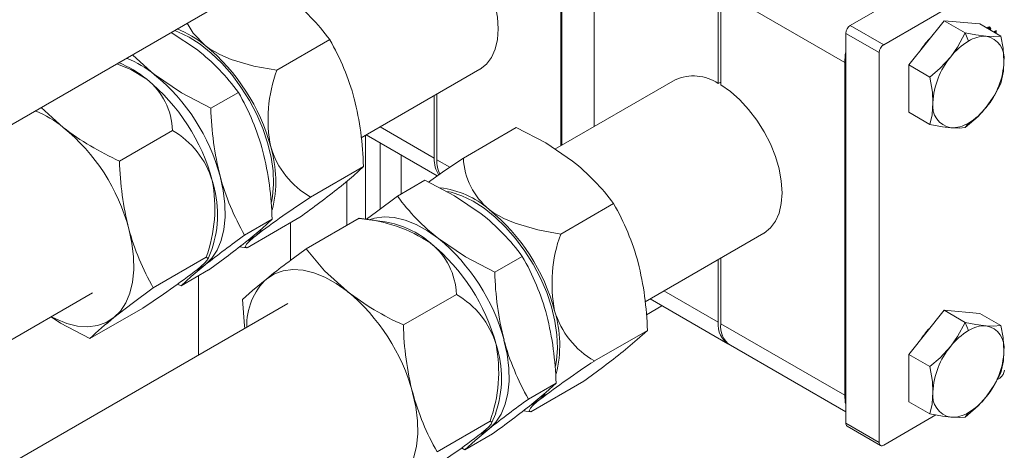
# Model space of a CAD drawing. Header units: millimetres. Extents: x 450 to 25135, y 150 to 17673.
# Tile 435 of 463: x 23420 to 23587, y 12776 to 12849. Entities that reach past the tile are written whole.
import ezdxf

# ---------------------------------------------------------------- set-up
doc = ezdxf.new("R2010")
doc.units = ezdxf.units.MM
doc.linetypes.add('SLD-Centrada-doble', pattern=[12.7, 6.35, -1.27, 1.27, -1.27, 1.27, -1.27])
doc.linetypes.add('SLD-Continua', pattern=[0])
doc.layers.add('COTAS', color=1, linetype='SLD-Continua')
doc.layers.add('OCULTA', color=8, linetype='SLD-Continua')

msp = doc.modelspace()

# ---------------------------------------------------------------- linework, layer by layer
at = {"color": 7, "linetype": 'SLD-Continua', "lineweight": 18, "ltscale": 30}
for p, q in [((23389.16, 12813.76), (23531.2, 12895.74)), ((23478.24, 12828.76), (23498.35, 12840.36)), ((23531.43, 12838.59), (23511.06, 12826.84)), ((23526.33, 12801.01), (23546.43, 12812.61)), ((23190.93, 12662.94), (23432.76, 12802.51)), ((23465.85, 12800.74), (23224.02, 12661.17))]:
    msp.add_line(p, q, dxfattribs=at)
at = {"layer": 'COTAS', "linetype": 'SLD-Continua', "lineweight": 18, "ltscale": 30}
for p, q in [((23512.24, 12875.92), (23512.24, 12827.51)), ((23512.06, 12827.41), (23512.06, 12869.28)), ((23517.72, 12830.68), (23517.72, 12866.02)), ((23580.76, 12859.14), (23561.1, 12847.8)), ((23586.41, 12855.88), (23566.76, 12844.53)), ((23538.72, 12837.97), (23538.72, 12853.9)), ((23539.14, 12853.65), (23539.14, 12837.72)), ((23577.01, 12848.59), (23571, 12841.11)), ((23577.01, 12848.59), (23580.57, 12846.53)), ((23583.02, 12848.05), (23577.01, 12848.59)), ((23446.09, 12846.62), (23450.5, 12843.64)), ((23583.02, 12848.05), (23586.58, 12845.99)), ((23584.44, 12847.37), (23584.33, 12847.29)), ((23584.55, 12847.48), (23584.45, 12847.5)), ((23584.69, 12847.39), (23584.55, 12847.48)), ((23584.57, 12847.15), (23584.7, 12847.33)), ((23584.63, 12847.24), (23584.7, 12847.19)), ((23584.7, 12847.19), (23584.63, 12847.12)), ((23584.7, 12847.33), (23584.7, 12847.19)), ((23585.36, 12846.7), (23585.78, 12846.94)), ((23585.46, 12846.71), (23585.39, 12846.68)), ((23585.46, 12846.71), (23585.6, 12846.63)), ((23585.6, 12846.63), (23585.54, 12846.59)), ((23585.6, 12846.56), (23585.6, 12846.63)), ((23585.64, 12846.54), (23585.64, 12846.86)), ((23585.78, 12846.94), (23585.78, 12846.45)), ((23463.96, 12840.21), (23472.92, 12845.38)), ((23560.32, 12846.45), (23560.32, 12780.47)), ((23565.98, 12777.2), (23565.98, 12843.19)), ((23560.15, 12785.18), (23560.15, 12841.53)), ((23571, 12841.11), (23574.56, 12839.05)), ((23571, 12841.11), (23571, 12833.09)), ((23538.72, 12837.97), (23539.14, 12838.21)), ((23452.79, 12833.76), (23457.45, 12836.45)), ((23490.64, 12825.3), (23490.64, 12835.91)), ((23491.06, 12836.15), (23491.06, 12825.05)), ((23424.06, 12833.91), (23427.79, 12830.53)), ((23571, 12833.09), (23574.56, 12831.04)), ((23446.29, 12830.01), (23437.32, 12824.84)), ((23495.56, 12825.33), (23504.52, 12830.51)), ((23479, 12829.2), (23479, 12814.99)), ((23479.1, 12829.25), (23491.13, 12822.31)), ((23481.48, 12827.88), (23481.48, 12816.73)), ((23485.02, 12825.84), (23485.02, 12819.25)), ((23469.67, 12818.74), (23478.64, 12823.91)), ((23484.39, 12818.89), (23489.05, 12821.58)), ((23475.82, 12821.42), (23475.82, 12813.94)), ((23512.04, 12812.45), (23521, 12817.63)), ((23458.51, 12812.3), (23463.17, 12814.98)), ((23458.91, 12810.15), (23467.87, 12815.32)), ((23477.89, 12815.14), (23468.93, 12809.96)), ((23477.89, 12815.14), (23477.93, 12815.12)), ((23482.32, 12814.53), (23477.93, 12815.13)), ((23466.28, 12814.4), (23466.28, 12808.01)), ((23460.41, 12812.2), (23461.34, 12813.1)), ((23452.26, 12808.19), (23452.95, 12809.87)), ((23457.64, 12810.32), (23458.87, 12810.15)), ((23452.01, 12808.54), (23443.04, 12803.37)), ((23500.88, 12806.01), (23505.53, 12808.7)), ((23538.72, 12797.55), (23538.72, 12808.16)), ((23539.14, 12808.4), (23539.14, 12797.3)), ((23447.74, 12803.71), (23452.4, 12806.39)), ((23450.72, 12805.42), (23450.72, 12792.01)), ((23447.16, 12804.01), (23447.74, 12803.71)), ((23494.37, 12802.26), (23485.41, 12797.08)), ((23527.18, 12801.5), (23540.38, 12793.88)), ((23441.24, 12799.95), (23432.28, 12794.78)), ((23577.01, 12799.59), (23571, 12792.11)), ((23577.01, 12799.59), (23580.57, 12797.53)), ((23583.02, 12799.05), (23577.01, 12799.59)), ((23583.02, 12799.05), (23586.58, 12796.99)), ((23517.76, 12790.99), (23526.72, 12796.16)), ((23540.8, 12793.64), (23560.32, 12782.37)), ((23571, 12792.11), (23574.56, 12790.05)), ((23571, 12792.11), (23571, 12784.09)), ((23586.41, 12788.1), (23586, 12787.86)), ((23506.59, 12784.54), (23511.25, 12787.23)), ((23506.99, 12782.4), (23515.95, 12787.57)), ((23508.49, 12784.45), (23509.43, 12785.35)), ((23571, 12784.09), (23574.56, 12782.04)), ((23500.34, 12780.44), (23501.03, 12782.12)), ((23505.72, 12782.57), (23506.95, 12782.4)), ((23575.58, 12781.85), (23566.76, 12776.75)), ((23500.09, 12780.79), (23491.13, 12775.62)), ((23560.55, 12779.96), (23566.21, 12776.7)), ((23495.83, 12775.95), (23500.49, 12778.64)), ((23495.24, 12776.26), (23495.83, 12775.95))]:
    msp.add_line(p, q, dxfattribs=at)
at = {"layer": 'COTAS', "linetype": 'SLD-Centrada-doble', "lineweight": 18, "ltscale": 30}
for p, q in [((23560.15, 12841.53), (23539.14, 12853.65)), ((23566.76, 12844.53), (23561.1, 12847.8)), ((23581.11, 12845.14), (23580.57, 12846.53)), ((23584.34, 12847.42), (23584.44, 12847.37)), ((23565.98, 12843.19), (23560.32, 12846.45)), ((23481.44, 12830.6), (23490.64, 12825.3)), ((23580.57, 12830.5), (23581.11, 12831.26)), ((23493.27, 12823.78), (23491.06, 12825.05)), ((23529.53, 12802.85), (23538.72, 12797.55)), ((23560.15, 12785.18), (23539.14, 12797.3)), ((23581.11, 12796.15), (23580.57, 12797.53)), ((23580.57, 12781.5), (23581.11, 12782.26)), ((23565.98, 12777.2), (23560.32, 12780.47))]:
    msp.add_line(p, q, dxfattribs=at)
at = {"layer": 'COTAS', "linetype": 'SLD-Continua', "lineweight": 18, "ltscale": 30, "flags": 128}
for points in [[(23491.06, 12865.48), (23492.7, 12864.35), (23494.29, 12862.95), (23495.8, 12861.33), (23497.19, 12859.52), (23498.42, 12857.55), (23499.48, 12855.49), (23500.33, 12853.38), (23500.95, 12851.26), (23501.33, 12849.19), (23501.46, 12847.23), (23501.33, 12845.41), (23500.95, 12843.78), (23500.33, 12842.38), (23499.48, 12841.25), (23498.42, 12840.4), (23498.35, 12840.36)], [(23451.83, 12844.4), (23449.8, 12846.46), (23448.77, 12848.17)], [(23463.07, 12817.85), (23463.25, 12818.84), (23463.42, 12820.92), (23463.33, 12823.15), (23462.99, 12825.49), (23462.4, 12827.89), (23461.58, 12830.33), (23460.55, 12832.74), (23459.31, 12835.1), (23457.89, 12837.35), (23456.32, 12839.47), (23454.63, 12841.4), (23452.84, 12843.12), (23450.99, 12844.59), (23449.1, 12845.79), (23447.22, 12846.7), (23446.62, 12846.93)], [(23580.57, 12846.53), (23579.28, 12844.12), (23578.11, 12842.48)], [(23584.12, 12845.95), (23582.33, 12846.19), (23580.57, 12846.53)], [(23584.25, 12847.34), (23584.26, 12847.35), (23584.44, 12847.49)], [(23584.44, 12847.49), (23584.62, 12847.55), (23584.77, 12847.52), (23584.87, 12847.41), (23584.91, 12847.22), (23584.87, 12846.99), (23584.87, 12846.98)], [(23584.78, 12847.03), (23584.8, 12847.16), (23584.77, 12847.3), (23584.69, 12847.39), (23584.58, 12847.42), (23584.44, 12847.37)], [(23584.69, 12847.55), (23584.73, 12847.49), (23584.76, 12847.32)], [(23586.58, 12845.99), (23585.29, 12845.89), (23584.12, 12845.95)], [(23587.12, 12841.67), (23586.96, 12843.93), (23586.58, 12845.99)], [(23463.96, 12840.21), (23460.07, 12840.92), (23456.23, 12842.04), (23454.31, 12842.86), (23452.52, 12843.9), (23451.83, 12844.4)], [(23560.15, 12841.53), (23560.25, 12842.87), (23560.32, 12843.25)], [(23443.26, 12839.46), (23442.68, 12839.92), (23439.54, 12842.84)], [(23578.11, 12842.48), (23576.32, 12840.55), (23574.56, 12839.05)], [(23586.58, 12837.97), (23587.02, 12840.03), (23587.12, 12841.67)], [(23441.93, 12838.69), (23439.21, 12840.35), (23436.85, 12841.28)], [(23452.79, 12833.76), (23447.82, 12836.38), (23443.26, 12839.46)], [(23574.56, 12839.05), (23575, 12836.49), (23575.1, 12834.73)], [(23539.14, 12837.72), (23540.78, 12836.6), (23542.37, 12835.2), (23543.88, 12833.58), (23545.27, 12831.77), (23546.51, 12829.8), (23547.56, 12827.74), (23548.41, 12825.62), (23549.03, 12823.51), (23549.41, 12821.44), (23549.54, 12819.48), (23549.41, 12817.66), (23549.03, 12816.03), (23548.41, 12814.63), (23547.56, 12813.5), (23546.51, 12812.65), (23546.43, 12812.61)], [(23584.12, 12833.93), (23585.58, 12836.04), (23586.58, 12837.97)], [(23575.1, 12834.73), (23574.94, 12832.66), (23574.56, 12831.04)], [(23580.57, 12830.5), (23582.74, 12832.4), (23584.12, 12833.93)], [(23504.52, 12830.51), (23509.5, 12827.89), (23514.06, 12824.81)], [(23574.56, 12831.04), (23576.73, 12830.63), (23578.11, 12830.46)], [(23578.11, 12830.46), (23579.57, 12830.41), (23580.57, 12830.5)], [(23495.56, 12825.33), (23492.43, 12823.21), (23489.64, 12821.27)], [(23478.64, 12823.91), (23476.94, 12822.35), (23474.55, 12820.36)], [(23451.83, 12807.25), (23452.95, 12808.37), (23453.87, 12809.76), (23454.56, 12811.41), (23455.01, 12813.27), (23455.21, 12815.33), (23455.17, 12817.54), (23454.89, 12819.87), (23454.36, 12822.28)], [(23489.05, 12821.58), (23494.03, 12818.97), (23498.59, 12815.89)], [(23484.39, 12818.89), (23480.82, 12816.24), (23479.16, 12814.97)], [(23511.16, 12790.1), (23511.34, 12791.09), (23511.5, 12793.17), (23511.41, 12795.4), (23511.07, 12797.73), (23510.49, 12800.14), (23509.67, 12802.58), (23508.63, 12804.99), (23507.39, 12807.35), (23505.98, 12809.6), (23504.41, 12811.72), (23502.71, 12813.65), (23500.92, 12815.36), (23499.07, 12816.84), (23497.19, 12818.04), (23495.31, 12818.95), (23493.47, 12819.54), (23492.88, 12819.67)], [(23512.04, 12812.45), (23508.15, 12813.17), (23504.32, 12814.29), (23502.39, 12815.11), (23500.61, 12816.15), (23499.91, 12816.65)], [(23463.17, 12814.98), (23461.47, 12813.42), (23459.08, 12811.44)], [(23491.34, 12811.7), (23489.46, 12813.03), (23487.56, 12814.08), (23485.69, 12814.83), (23483.86, 12815.27), (23482.13, 12815.39), (23480.51, 12815.19), (23479.58, 12814.91)], [(23436.36, 12798.33), (23437.49, 12799.44), (23438.4, 12800.84), (23439.09, 12802.48), (23439.54, 12804.35), (23439.75, 12806.4), (23439.71, 12808.62), (23439.42, 12810.95), (23438.89, 12813.35)], [(23458.87, 12810.17), (23458.62, 12810.29), (23458.84, 12810.78), (23459.27, 12811.23), (23460, 12811.87), (23460.41, 12812.2)], [(23458.88, 12811.28), (23459.09, 12811.38), (23460.41, 12812.2)], [(23500.88, 12806.01), (23495.9, 12808.62), (23491.34, 12811.7)], [(23468.93, 12809.96), (23472.02, 12806.27), (23475.87, 12802.78)], [(23450.51, 12806.49), (23451.71, 12807.53), (23452.19, 12808.06), (23452.3, 12808.38), (23452.01, 12808.54)], [(23447.74, 12803.71), (23449.44, 12805.27), (23451.83, 12807.25)], [(23450.26, 12806.31), (23450.52, 12806.43), (23451.83, 12807.25)], [(23475.87, 12802.78), (23473.99, 12804.1), (23472.09, 12805.15), (23470.22, 12805.9), (23468.4, 12806.34), (23466.66, 12806.46), (23465.04, 12806.26), (23463.56, 12805.75), (23462.25, 12804.92)], [(23458.16, 12801.37), (23459.86, 12802.94), (23462.25, 12804.92)], [(23443.04, 12803.37), (23439.47, 12800.72), (23436.36, 12798.33)], [(23458.52, 12796.51), (23458.46, 12796.92), (23458.16, 12801.37)], [(23432.28, 12794.78), (23427.3, 12797.39), (23425.73, 12798.45)], [(23425.77, 12798.47), (23426.52, 12798.1), (23428.4, 12797.35), (23430.22, 12796.91), (23431.95, 12796.79), (23433.57, 12796.99), (23435.05, 12797.5), (23436.36, 12798.33)], [(23580.57, 12797.53), (23579.28, 12795.12), (23578.11, 12793.48)], [(23584.12, 12796.95), (23582.33, 12797.19), (23580.57, 12797.53)], [(23586.58, 12796.99), (23585.29, 12796.9), (23584.12, 12796.95)], [(23587.12, 12792.67), (23586.96, 12794.94), (23586.58, 12796.99)], [(23526.72, 12796.16), (23525.02, 12794.6), (23522.63, 12792.61)], [(23499.92, 12779.5), (23501.04, 12780.62), (23501.95, 12782.01), (23502.64, 12783.66), (23503.09, 12785.52), (23503.3, 12787.58), (23503.26, 12789.79), (23502.97, 12792.12), (23502.44, 12794.53)], [(23578.11, 12793.48), (23576.32, 12791.55), (23574.56, 12790.05)], [(23586.58, 12788.98), (23587.02, 12791.04), (23587.12, 12792.67)], [(23574.56, 12790.05), (23575, 12787.49), (23575.1, 12785.74)], [(23584.12, 12784.93), (23585.58, 12787.04), (23586.58, 12788.98)], [(23511.25, 12787.23), (23509.55, 12785.67), (23507.16, 12783.69)], [(23484.45, 12770.57), (23485.57, 12771.69), (23486.48, 12773.09), (23487.17, 12774.73), (23487.62, 12776.59), (23487.83, 12778.65), (23487.79, 12780.86), (23487.5, 12783.2), (23486.97, 12785.6)], [(23560.32, 12783.66), (23560.25, 12783.97), (23560.15, 12785.18)], [(23575.1, 12785.74), (23574.94, 12783.66), (23574.56, 12782.04)], [(23580.57, 12781.5), (23582.74, 12783.4), (23584.12, 12784.93)], [(23506.95, 12782.42), (23506.7, 12782.54), (23506.92, 12783.02), (23507.35, 12783.48), (23508.08, 12784.12), (23508.49, 12784.45)], [(23506.96, 12783.53), (23507.18, 12783.63), (23508.49, 12784.45)], [(23574.56, 12782.04), (23576.73, 12781.63), (23578.11, 12781.46)], [(23578.11, 12781.46), (23579.57, 12781.41), (23580.57, 12781.5)], [(23498.59, 12778.74), (23499.8, 12779.78), (23500.27, 12780.31), (23500.38, 12780.63), (23500.09, 12780.79)], [(23495.83, 12775.95), (23497.53, 12777.52), (23499.92, 12779.5)], [(23498.34, 12778.56), (23498.6, 12778.68), (23499.92, 12779.5)]]:
    msp.add_lwpolyline(points, dxfattribs=at)
at = {"layer": 'COTAS', "linetype": 'SLD-Continua', "lineweight": 18, "ltscale": 900}
for centre, radius, start, end in [((23443.53, 12823.93), 36.38, 36.132, 51.9221), ((23439.78, 12829.38), 19.26, 51.2636, 67.6823), ((23562.01, 12846.37), 1.69, 122.6023, 177.3977), ((23436.71, 12824.46), 41.82, 15.1513, 30.012), ((23583.6, 12836.85), 12.56, 134.539, 147.2642), ((23586.82, 12835.67), 11.06, 121.1002, 142.0203), ((23583.9, 12840.74), 5.21, 87.629, 122.3432), ((23583.43, 12842.27), 3.74, 350.7499, 79.4367), ((23428.07, 12815), 36.38, 36.132, 51.9221), ((23430.67, 12818.55), 33.41, 15.056, 50.6967), ((23567.67, 12843.11), 1.69, 122.6023, 177.3977), ((23429.88, 12823.67), 19.26, 51.2636, 67.6823), ((23431.21, 12824.43), 19.26, 51.2636, 67.6823), ((23588.13, 12834.13), 13.05, 140.2278, 177.3624), ((23574.09, 12842.27), 13.05, 320.2278, 357.3624), ((23486.77, 12831.87), 24.29, 159.9401, 191.0226), ((23434.64, 12829.6), 11.66, 2.0301, 51.2755), ((23420.77, 12812.84), 33.41, 15.056, 50.6967), ((23422.09, 12813.6), 33.41, 15.056, 50.6967), ((23534.52, 12831.73), 7.52, 56.032, 114.21), ((23421.24, 12815.54), 41.82, 15.1508, 30.0125), ((23425.93, 12822.58), 52.72, 1.4477, 14.0662), ((23415.74, 12815.51), 19.26, 51.2636, 67.6823), ((23503.69, 12834.85), 50.91, 181.2228, 194.2911), ((23578.79, 12834.13), 3.74, 170.7499, 259.4367), ((23575.4, 12840.73), 11.06, 301.1002, 322.0203), ((23456.94, 12868.53), 47.9, 232.5094, 245.8239), ((23406.63, 12804.68), 33.41, 15.056, 50.6967), ((23438.96, 12817.27), 14.69, 16.7935, 60.1043), ((23578.32, 12835.67), 5.21, 267.629, 302.3432), ((23410.45, 12813.65), 52.73, 1.4491, 14.0648), ((23443.75, 12821.42), 20.04, 345.9628, 16.8578), ((23476.99, 12831.47), 14.68, 196.7816, 240.1162), ((23488.26, 12825.93), 50.95, 181.227, 194.2869), ((23495.44, 12825.07), 4.81, 177.2925, 213.0242), ((23496.13, 12824.86), 5.07, 177.8422, 206.3554), ((23507.33, 12825.81), 11.78, 182.3105, 230.9951), ((23491.62, 12796.17), 36.38, 36.132, 51.9221), ((23428.66, 12816.91), 24.8, 340.2684, 10.6944), ((23435.44, 12815.82), 18.49, 341.2353, 17.9467), ((23495.38, 12833.49), 42.53, 195.2758, 209.8875), ((23360.95, 12963.86), 183.02, 305.7461, 308.3658), ((23489.78, 12804.91), 15.51, 49.1974, 83.0785), ((23559.32, 12681.81), 163.66, 123.2123, 127.1832), ((23513.78, 12840.34), 36.38, 216.132, 231.9221), ((23478.75, 12790.8), 33.41, 15.056, 50.6967), ((23484.79, 12796.71), 41.82, 15.1513, 30.012), ((23475.69, 12789.16), 26.07, 56.6575, 85.1522), ((23476.15, 12787.25), 36.38, 36.132, 51.9221), ((23479.9, 12824.55), 42.51, 195.2731, 209.8902), ((23479.69, 12798.87), 15.89, 49.4522, 80.4444), ((23565.43, 12663.76), 183.02, 125.7461, 128.3658), ((23470.18, 12785.85), 33.41, 15.056, 50.6967), ((23534.86, 12804.12), 24.29, 159.9401, 191.0226), ((23345.49, 12954.93), 183.02, 305.7461, 308.3658), ((23575.84, 12661.42), 183.02, 125.7461, 128.3658), ((23482.72, 12801.85), 11.66, 2.0301, 51.2755), ((23468.85, 12785.09), 33.41, 15.056, 50.6967), ((23469.33, 12787.78), 41.82, 15.1508, 30.0125), ((23362.84, 12920.94), 144.17, 302.9439, 307.4517), ((23474.02, 12794.83), 52.72, 1.4477, 14.0662), ((23469.9, 12796.96), 11.04, 133.8699, 181.3242), ((23551.78, 12807.1), 50.91, 181.2228, 194.2911), ((23505.02, 12840.78), 47.9, 232.5094, 245.8239), ((23454.71, 12776.93), 33.41, 15.056, 50.6967), ((23487.05, 12789.52), 14.69, 16.7935, 60.1043), ((23472.51, 12752.55), 58.32, 128.2919, 133.611), ((23458.54, 12785.9), 52.73, 1.4491, 14.0648), ((23491.84, 12793.67), 20.04, 345.9628, 16.8578), ((23525.07, 12803.72), 14.68, 196.7816, 240.1162), ((23536.34, 12798.18), 50.95, 181.227, 194.2869), ((23542.55, 12797.1), 3.86, 173.3024, 239.5199), ((23542.95, 12796.82), 3.84, 172.7448, 235.9477), ((23583.6, 12787.85), 12.56, 134.539, 147.2642), ((23583.9, 12791.74), 5.21, 87.629, 122.3432), ((23583.43, 12793.27), 3.74, 350.7499, 79.4367), ((23586.82, 12786.67), 11.06, 121.1002, 142.0203), ((23476.74, 12789.16), 24.8, 340.2684, 10.6944), ((23483.52, 12788.07), 18.49, 341.2353, 17.9467), ((23543.46, 12805.74), 42.53, 195.2758, 209.8875), ((23588.13, 12785.14), 13.05, 140.2278, 177.3624), ((23409.04, 12936.11), 183.02, 305.7461, 308.3658), ((23574.09, 12793.27), 13.05, 320.2278, 357.3624), ((23607.4, 12654.06), 163.66, 123.2123, 127.1832), ((23585.5, 12789.52), 1.69, 302.6023, 357.3977), ((23527.98, 12796.8), 42.51, 195.2731, 209.8902), ((23578.79, 12785.13), 3.74, 170.7499, 259.4367), ((23575.4, 12791.73), 11.06, 301.1002, 322.0203), ((23613.51, 12636.01), 183.02, 125.7461, 128.3658), ((23393.57, 12927.18), 183.02, 305.7461, 308.3658), ((23578.32, 12786.67), 5.21, 267.629, 302.3432), ((23560.85, 12780.4), 0.528, 172.7448, 235.9477), ((23410.92, 12893.19), 144.17, 302.9439, 307.4517), ((23566.45, 12777.12), 0.48, 170.7797, 309.185)]:
    msp.add_arc(centre, radius, start, end, dxfattribs=at)
at = {"layer": 'OCULTA', "linetype": 'SLD-Continua', "lineweight": 18, "ltscale": 30}
msp.add_line((23526.57, 12798.82), (23529.2, 12800.33), dxfattribs=at)
msp.add_line((23526.57, 12798.82), (23529.2, 12800.33), dxfattribs=at)
msp.add_line((23526.57, 12798.82), (23529.2, 12800.33), dxfattribs=at)
msp.add_line((23526.57, 12798.82), (23529.2, 12800.33), dxfattribs=at)

doc.saveas('drawing.dxf')
